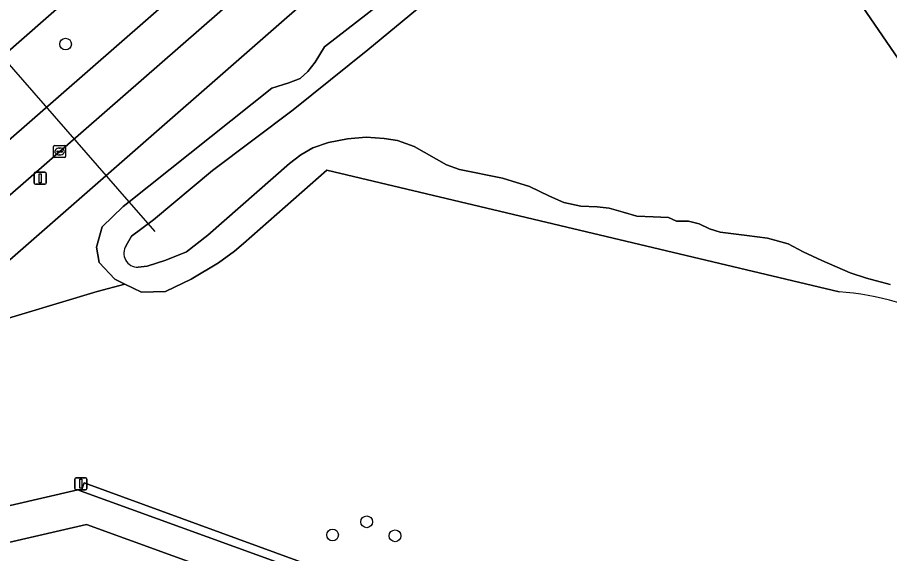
# Model space of a CAD drawing. Extents: x 155275 to 156265, y 382654 to 383635.
# Drawn here: x 155954.8 to 156027.6, y 383202.3 to 383246.9 of the extents above; entities that cross this region are included whole.
import ezdxf

# ---------------------------------------------------------------- set-up
doc = ezdxf.new("R2010")
doc.units = 0
for name, color, linetype in [('IMGEO_Berm_groen', 7, 'Continuous'), ('IMGEO_Boom', 7, 'Continuous'), ('IMGEO_Duiker', 7, 'Continuous'), ('IMGEO_Erf', 7, 'Continuous'), ('IMGEO_Fietspad_gesloten', 7, 'Continuous'), ('IMGEO_Groenvoorziening', 7, 'Continuous'), ('IMGEO_Haag', 7, 'Continuous'), ('IMGEO_Kolk', 7, 'Continuous'), ('IMGEO_Lichtmast', 7, 'Continuous'), ('IMGEO_Meer_plas_ven_vijver', 7, 'Continuous'), ('IMGEO_Oever', 7, 'Continuous'), ('IMGEO_Rijbaan_lokaal_gesloten', 7, 'Continuous'), ('IMGEO_Voetpad_open', 7, 'Continuous')]:
    doc.layers.add(name, color=color, linetype=linetype)

msp = doc.modelspace()

# ---------------------------------------------------------------- linework, layer by layer
at = {"layer": 'IMGEO_Berm_groen'}
for points in [[(156059.369, 383336.222), (156053.682, 383331.24), (155982.947, 383269.426), (155953.598, 383243.702), (155937.788, 383229.844)], [(155946.609, 383230.157), (156053.445, 383323.434)]]:
    msp.add_lwpolyline(points, dxfattribs=at)
at = {"layer": 'IMGEO_Boom'}
for centre in [(155958.86, 383244.728), (155983.972, 383204.928), (155981.125, 383203.831), (155986.338, 383203.762)]:
    msp.add_circle(centre, 0.489, dxfattribs=at)
at = {"layer": 'IMGEO_Duiker'}
msp.add_lwpolyline([(155966.319, 383229.111), (155964.17, 383231.575), (155953.598, 383243.702), (155951.621, 383245.97), (155948.156, 383249.945), (155945.85, 383252.589), (155941.394, 383257.701), (155939.482, 383259.894)], dxfattribs=at)
at = {"layer": 'IMGEO_Erf'}
msp.add_lwpolyline([(156024.49, 383181.551), (155960.614, 383204.698), (155940.605, 383200.092)], dxfattribs=at)
at = {"layer": 'IMGEO_Fietspad_gesloten'}
msp.add_lwpolyline([(156057.458, 383338.499), (156051.579, 383333.37), (155951.621, 383245.97), (155935.716, 383232.066), (155937.788, 383229.844), (155953.598, 383243.702), (155982.947, 383269.426)], dxfattribs=at)
at = {"layer": 'IMGEO_Groenvoorziening'}
for points in [[(156016.784, 383281.38), (155976.875, 383246.554), (155945.756, 383219.407), (155961.497, 383224.109), (155963.804, 383224.733), (155962.978, 383225.129), (155961.669, 383226.536), (155961.446, 383227.8), (155961.906, 383229.504), (155963.675, 383231.184), (155964.17, 383231.575), (155976.07, 383241.059), (155977.49, 383241.495), (155978.425, 383241.856), (155979.051, 383242.433), (155979.678, 383243.224), (155980.464, 383244.499), (156002.26, 383261.371)], [(156023.36, 383224.089), (155980.655, 383234.237), (155973.687, 383228.128), (155972.935, 383227.477), (155971.608, 383226.517), (155969.345, 383225.156), (155967.202, 383224.125), (155965.202, 383224.063), (155963.804, 383224.733), (155961.497, 383224.109), (155945.756, 383219.407), (155945.748, 383219.416), (155937.992, 383212.647)], [(155915.165, 383197.515), (155915.254, 383197.357), (155916.517, 383197.656), (155916.505, 383197.707), (155935.37, 383201.918), (155959.882, 383207.591), (155960.153, 383207.493), (155960.416, 383208.185), (156074.969, 383166.382), (156097.306, 383158.199), (156098.116, 383157.903), (156104.326, 383168.89), (156099.749, 383170.562), (156086.775, 383175.284), (156088.055, 383177.478), (156078.545, 383182.064), (156077.94, 383188.095), (156077.579, 383193.105)]]:
    msp.add_lwpolyline(points, dxfattribs=at)
for points in [[(156023.989, 383256.882), (156020.684, 383254.624), (156028.992, 383242.504), (156032.277, 383244.749), (156032.219, 383244.834), (156027.787, 383251.322)], [(156074.969, 383166.382), (155960.416, 383208.185), (155960.153, 383207.493), (156037.858, 383179.351), (156065.383, 383169.298), (156074.766, 383165.893), (156097.818, 383157.376), (156098.116, 383157.903), (156097.306, 383158.199)]]:
    msp.add_lwpolyline(points, close=True, dxfattribs=at)
msp.add_arc((156021.651, 383200.637), 23.514, 62.03772, 85.83284, dxfattribs=at)
at = {"layer": 'IMGEO_Haag'}
msp.add_lwpolyline([(156074.969, 383166.382), (155960.416, 383208.185), (155960.153, 383207.493), (156037.858, 383179.351), (156065.383, 383169.298), (156074.766, 383165.893), (156097.818, 383157.376), (156098.116, 383157.903), (156097.306, 383158.199)], close=True, dxfattribs=at)
at = {"layer": 'IMGEO_Kolk'}
for p, q in [((155957.867, 383235.35), (155957.867, 383236.202)), ((155957.942, 383236.276), (155958.794, 383236.276)), ((155958.868, 383236.202), (155958.868, 383235.35)), ((155958.126, 383235.77), (155958.126, 383235.782)), ((155958.564, 383235.733), (155958.166, 383235.733)), ((155958.169, 383235.819), (155958.567, 383235.819)), ((155958.378, 383235.496), (155958.353, 383235.496)), ((155958.355, 383236.056), (155958.38, 383236.056)), ((155958.61, 383235.782), (155958.61, 383235.77)), ((155958.794, 383235.276), (155957.942, 383235.276))]:
    msp.add_line(p, q, dxfattribs=at)
for points in [[(155957.867, 383235.35), (155957.867, 383236.202)], [(155957.942, 383236.276), (155958.794, 383236.276)], [(155958.868, 383236.202), (155958.868, 383235.35)], [(155958.794, 383235.276), (155957.942, 383235.276)]]:
    msp.add_lwpolyline(points, dxfattribs=at)
for centre, radius, start, end in [((155957.944, 383236.2), 0.0765, 91.55205, 178.44795), ((155957.944, 383236.2), 0.0765, 91.55205, 178.44795), ((155958.792, 383236.2), 0.0765, 1.55205, 88.44795), ((155958.792, 383236.2), 0.0765, 1.55205, 88.44795), ((155958.166, 383235.779), 0.0403, 85.87752, 175.75265), ((155958.163, 383235.769), 0.0366, 178.93798, 274.71019), ((155958.567, 383235.776), 0.043, 264.86636, 352.45326), ((155958.571, 383235.781), 0.0386, 1.73085, 96.63898), ((155957.944, 383235.352), 0.0765, 181.55205, 268.44795), ((155957.944, 383235.352), 0.0765, 181.55205, 268.44795), ((155958.792, 383235.352), 0.0765, 271.55205, 358.44795), ((155958.792, 383235.352), 0.0765, 271.55205, 358.44795)]:
    msp.add_arc(centre, radius, start, end, dxfattribs=at)
for centre, major_axis, ratio, start_param, end_param in [((155958.354, 383235.776), (-0.387, 0.002), 0.722429, 4.712389, 7.853982), ((155958.379, 383235.776), (-0.39, 0.002), 0.717154, 1.570796, 4.712389)]:
    msp.add_ellipse(centre, major_axis=major_axis, ratio=ratio, start_param=start_param, end_param=end_param, dxfattribs=at)
at = {"layer": 'IMGEO_Lichtmast'}
for p, q in [((155956.345, 383234.048), (155957.135, 383234.048)), ((155957.135, 383234.048), (155956.345, 383234.048)), ((155956.245, 383233.148), (155956.245, 383233.948)), ((155956.245, 383233.948), (155956.245, 383233.148)), ((155957.235, 383233.948), (155957.235, 383233.148)), ((155957.235, 383233.148), (155957.235, 383233.948)), ((155957.135, 383233.048), (155956.345, 383233.048)), ((155956.345, 383233.048), (155957.135, 383233.048)), ((155959.738, 383208.593), (155960.528, 383208.593)), ((155960.528, 383208.593), (155959.738, 383208.593)), ((155959.638, 383207.693), (155959.638, 383208.493)), ((155959.638, 383208.493), (155959.638, 383207.693)), ((155960.628, 383208.493), (155960.628, 383207.693)), ((155960.628, 383207.693), (155960.628, 383208.493)), ((155960.528, 383207.593), (155959.738, 383207.593)), ((155959.738, 383207.593), (155960.528, 383207.593))]:
    msp.add_line(p, q, dxfattribs=at)
for points in [[(155956.665, 383233.923), (155956.815, 383233.923), (155956.815, 383233.173), (155956.665, 383233.173), (155956.665, 383233.923)], [(155960.058, 383208.468), (155960.208, 383208.468), (155960.208, 383207.718), (155960.058, 383207.718), (155960.058, 383208.468)]]:
    msp.add_lwpolyline(points, dxfattribs=at)
for centre, start, end in [((155956.345, 383233.948), 90, 180), ((155956.345, 383233.948), 90, 180), ((155957.135, 383233.948), 0, 90), ((155957.135, 383233.948), 360, 90), ((155956.345, 383233.148), 180, 270), ((155956.345, 383233.148), 180, 270), ((155957.135, 383233.148), 270, 0), ((155957.135, 383233.148), 270, 0), ((155959.738, 383208.493), 90, 180), ((155959.738, 383208.493), 90, 180), ((155960.528, 383208.493), 0, 90), ((155960.528, 383208.493), 360, 90), ((155959.738, 383207.693), 180, 270), ((155959.738, 383207.693), 180, 270), ((155960.528, 383207.693), 270, 0), ((155960.528, 383207.693), 270, 0)]:
    msp.add_arc(centre, 0.1, start, end, dxfattribs=at)
at = {"layer": 'IMGEO_Meer_plas_ven_vijver'}
for points in [[(156000.942, 383258.188), (155984.065, 383244.26), (155977.839, 383239.263), (155971.121, 383234.183), (155966.205, 383230.087), (155964.362, 383228.735), (155963.911, 383227.957)], [(156028.992, 383242.504), (156020.684, 383254.624)], [(155964.915, 383226.134), (155965.672, 383226.216), (155967.209, 383226.728), (155968.949, 383227.424), (155970.731, 383228.817), (155977.531, 383234.777), (155978.494, 383235.494), (155979.477, 383236.088), (155980.788, 383236.518), (155982.385, 383236.826), (155983.922, 383236.969), (155985.437, 383236.866), (155986.543, 383236.703), (155987.936, 383236.191), (155990.64, 383234.675), (155991.705, 383234.286), (155995.289, 383233.548), (155997.562, 383232.873), (155999.221, 383232.053), (156000.409, 383231.521), (156001.823, 383231.214), (156003.195, 383231.173), (156004.199, 383231.05), (156005.366, 383230.722), (156006.492, 383230.394), (156007.865, 383230.333), (156009.135, 383230.271), (156009.811, 383229.985), (156010.814, 383229.964), (156011.695, 383229.759), (156012.555, 383229.329), (156013.456, 383229.063), (156015.668, 383228.776), (156017.389, 383228.551), (156019.109, 383228.08), (156020.359, 383227.424), (156021.936, 383226.708), (156024.291, 383225.663), (156025.643, 383225.233), (156027.63, 383224.7)]]:
    msp.add_lwpolyline(points, dxfattribs=at)
msp.add_arc((155964.892, 383227.309), 1.175, 146.54747, 271.13925, dxfattribs=at)
at = {"layer": 'IMGEO_Oever'}
for points in [[(156002.26, 383261.371), (155980.464, 383244.499), (155979.678, 383243.224), (155979.051, 383242.433), (155978.425, 383241.856), (155977.49, 383241.495), (155976.07, 383241.059), (155964.17, 383231.575), (155963.675, 383231.184), (155961.906, 383229.504), (155961.446, 383227.8), (155961.669, 383226.536), (155962.978, 383225.129), (155963.804, 383224.733), (155965.202, 383224.063), (155967.202, 383224.125), (155969.345, 383225.156), (155971.608, 383226.517), (155972.935, 383227.477), (155973.687, 383228.128), (155980.655, 383234.237), (156023.36, 383224.089)], [(155963.911, 383227.957), (155964.362, 383228.735), (155966.205, 383230.087), (155971.121, 383234.183), (155977.839, 383239.263), (155984.065, 383244.26), (156000.942, 383258.188)], [(155987.936, 383236.191), (155986.543, 383236.703), (155985.437, 383236.866), (155983.922, 383236.969), (155982.385, 383236.826), (155980.788, 383236.518), (155979.477, 383236.088), (155978.494, 383235.494), (155977.531, 383234.777), (155970.731, 383228.817), (155968.949, 383227.424), (155967.209, 383226.728), (155965.672, 383226.216), (155964.915, 383226.134)], [(156027.63, 383224.7), (156025.643, 383225.233), (156024.291, 383225.663), (156021.936, 383226.708), (156020.359, 383227.424), (156019.109, 383228.08), (156017.389, 383228.551), (156015.668, 383228.776), (156013.456, 383229.063), (156012.555, 383229.329), (156011.695, 383229.759), (156010.814, 383229.964), (156009.811, 383229.985), (156009.135, 383230.271), (156007.865, 383230.333), (156006.492, 383230.394), (156005.366, 383230.722), (156004.199, 383231.05), (156003.195, 383231.173), (156001.823, 383231.214), (156000.409, 383231.521), (155999.221, 383232.053), (155997.562, 383232.873), (155995.289, 383233.548), (155991.705, 383234.286), (155990.64, 383234.675), (155987.936, 383236.191)]]:
    msp.add_lwpolyline(points, dxfattribs=at)
for centre, radius, start, end in [((155964.892, 383227.309), 1.175, 146.54747, 271.13925), ((156021.651, 383200.637), 23.514, 62.03772, 85.83284)]:
    msp.add_arc(centre, radius, start, end, dxfattribs=at)
at = {"layer": 'IMGEO_Rijbaan_lokaal_gesloten'}
for points in [[(156027.362, 383295.937), (156035.618, 383303.154), (156043.17, 383309.756), (156044.682, 383311.079), (156055.778, 383320.815), (156059.687, 383324.238), (156057.298, 383326.814), (156053.445, 383323.434), (155946.609, 383230.157)], [(155931.235, 383212.255), (155934.492, 383214.969), (155943.067, 383222.447), (156014.334, 383284.597), (156016.28, 383286.278), (156019.756, 383289.346), (156027.362, 383295.937)]]:
    msp.add_lwpolyline(points, dxfattribs=at)
at = {"layer": 'IMGEO_Voetpad_open'}
msp.add_lwpolyline([(156024.075, 383285.801), (156024.455, 383286.059), (156020.457, 383288.552), (156019.756, 383289.346), (156016.28, 383286.278), (156014.334, 383284.597), (155943.067, 383222.447), (155945.748, 383219.416), (155945.756, 383219.407), (155976.875, 383246.554), (156016.784, 383281.38), (156019.95, 383283.02)], close=True, dxfattribs=at)
msp.add_lwpolyline([(156097.818, 383157.376), (156074.766, 383165.893), (156065.383, 383169.298), (156037.858, 383179.351), (155960.153, 383207.493), (155959.882, 383207.591), (155935.37, 383201.918), (155916.505, 383197.707), (155916.517, 383197.656), (155917.181, 383194.714), (155918.996, 383195.114), (155926.763, 383196.906), (155932.885, 383198.296), (155932.881, 383198.314), (155933.038, 383198.35), (155940.605, 383200.092), (155960.614, 383204.698), (156024.49, 383181.551), (156026.054, 383180.984), (156030.088, 383179.523), (156036.634, 383177.153), (156074.168, 383163.435), (156101.596, 383153.469)], dxfattribs=at)

doc.saveas('drawing.dxf')
